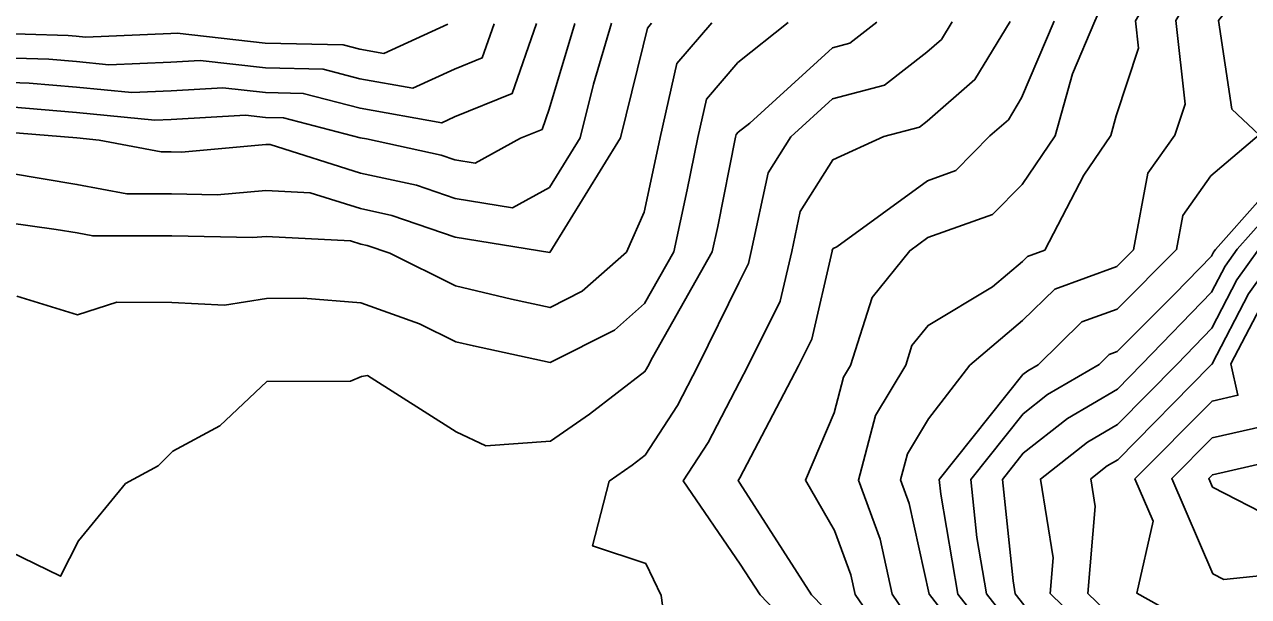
# Model space of a CAD drawing. Extents: x 42655 to 43811, y -141820 to -141156.
# Drawn here: x 42836.1 to 42902, y -141494.9 to -141464.1 of the extents above; entities that cross this region are included whole.
import ezdxf

# ---------------------------------------------------------------- set-up
doc = ezdxf.new("R2010")
doc.units = 0
doc.layers.add('ZE_HICN', color=7, linetype='Continuous')
doc.layers.add('ZE_LWCN', color=7, linetype='Continuous')

msp = doc.modelspace()

# ---------------------------------------------------------------- linework, layer by layer
at = {"layer": 'ZE_HICN'}
for points in [[(42889.535, -141500.876), (42884.789, -141494.758), (42884.778, -141494.748), (42884.769, -141494.735), (42883.707, -141489.86), (42883.238, -141488.58), (42883.606, -141487.188), (42884.745, -141485.296), (42886.971, -141482.399), (42889.808, -141480.004), (42891.535, -141478.317), (42894.883, -141477.093), (42895.781, -141476.196), (42896.549, -141472.076), (42898.008, -141470.023), (42898.558, -141468.359), (42898.061, -141463.86), (42899.895, -141460.714), (42901.122, -141459.178), (42902.02, -141457.678)], [(42834.233, -141469.784), (42838.88, -141470.175), (42840.086, -141470.293), (42843.433, -141470.93), (42843.972, -141470.929), (42844.525, -141470.942), (42849.058, -141470.523), (42849.294, -141470.536), (42854.154, -141472.065), (42857.175, -141472.72), (42859.248, -141473.431), (42862.343, -141473.935), (42864.334, -141472.841), (42865.981, -141470.172), (42866.695, -141467.278), (42867.678, -141464.002)], [(42870.965, -141499.242), (42870.35, -141494.802), (42869.516, -141493.086), (42866.644, -141492.131), (42867.548, -141488.653), (42868.784, -141487.79), (42869.489, -141487.249), (42871.222, -141484.587), (42872.321, -141482.468), (42874.534, -141477.971), (42875.053, -141476.927), (42875.2, -141476.292), (42876.105, -141472.061), (42877.331, -141470.119), (42879.576, -141468.073), (42882.379, -141467.331), (42884.653, -141465.556), (42885.438, -141464.873), (42886.018, -141463.916)], [(42903.001, -141498.2), (42900.078, -141499.963), (42898.733, -141499.208), (42894.974, -141496.55), (42894.233, -141495.582), (42893.323, -141494.695), (42893.717, -141490.016), (42893.475, -141488.532), (42894.359, -141487.833), (42894.931, -141487.498), (42899.904, -141482.451), (42899.996, -141482.358), (42900.009, -141482.355), (42900.006, -141482.339), (42901.965, -141478.573), (42903.689, -141476.159)]]:
    msp.add_lwpolyline(points, dxfattribs=at)
at = {"layer": 'ZE_LWCN'}
for points in [[(42882.611, -141497.398), (42880.794, -141494.754), (42880.565, -141493.702), (42879.684, -141491.3), (42878.109, -141488.604), (42879.655, -141484.966), (42880.16, -141483.054), (42880.536, -141482.43), (42881.7, -141478.773), (42883.727, -141476.252), (42884.699, -141475.542), (42888.19, -141474.304), (42889.774, -141472.683), (42891.558, -141470.053), (42892.497, -141466.717), (42893.703, -141463.88), (42894.098, -141463.008), (42894.812, -141461.834), (42897.164, -141457.701), (42899.867, -141454.756), (42901.353, -141453.327), (42902.551, -141451.513)], [(42883.695, -141496.073), (42882.781, -141494.744), (42882.136, -141491.781), (42880.967, -141488.59), (42881.883, -141485.121), (42883.511, -141482.416), (42883.85, -141481.352), (42884.721, -141480.269), (42888.188, -141478.183), (42889.793, -141476.827), (42890.069, -141476.558), (42890.999, -141476.218), (42893.105, -141472.171), (42894.551, -141470.039), (42894.845, -141468.993), (42896.05, -141465.349), (42895.887, -141463.87), (42898.521, -141459.35), (42899.466, -141457.69), (42899.878, -141457.241), (42902.508, -141454.713)], [(42889.898, -141499.298), (42886.32, -141494.728), (42885.402, -141489.343), (42885.322, -141488.57), (42889.822, -141482.916), (42890.086, -141482.707), (42890.64, -141482.382), (42893.001, -141480.076), (42894.893, -141479.384), (42898.093, -141476.185), (42898.437, -141474.341), (42899.948, -141472.214), (42902.54, -141470.001), (42901.071, -141468.629), (42900.355, -141463.849), (42902.636, -141460.994)], [(42833.766, -141464.514), (42838.423, -141464.661), (42838.855, -141464.697), (42839.361, -141464.747), (42843.942, -141464.559), (42844.295, -141464.538), (42849.033, -141465.073), (42853.218, -141465.163), (42854.123, -141465.399), (42855.423, -141465.632), (42858.865, -141464.043)], [(42833.772, -141465.828), (42837.375, -141465.942), (42838.861, -141466.067), (42840.603, -141466.237), (42843.949, -141466.1), (42845.519, -141466.007), (42849.039, -141466.404), (42852.148, -141466.471), (42854.13, -141466.987), (42856.978, -141467.498), (42859.216, -141466.465), (42860.717, -141465.856), (42861.349, -141464.031)], [(42833.778, -141467.142), (42836.328, -141467.223), (42838.867, -141467.436), (42841.845, -141467.727), (42843.957, -141467.64), (42846.743, -141467.475), (42849.045, -141467.735), (42851.079, -141467.779), (42854.137, -141468.576), (42858.533, -141469.364), (42859.228, -141469.043), (42862.326, -141467.786), (42863.631, -141464.02)], [(42833.812, -141474.556), (42837.775, -141475.1), (42838.904, -141475.286), (42839.74, -141475.445), (42843.993, -141475.444), (42848.358, -141475.54), (42849.081, -141475.473), (42853.613, -141475.716), (42854.172, -141475.892), (42854.519, -141475.968), (42855.73, -141476.383), (42859.27, -141478.14), (42862.293, -141478.857), (42864.364, -141479.305), (42866.09, -141478.43), (42868.487, -141476.323), (42869.428, -141474.171), (42870.115, -141471.002), (42870.285, -141470.152), (42871.198, -141466.174), (42873.075, -141463.976)], [(42833.893, -141491.774), (42838.016, -141493.773), (42838.981, -141491.867), (42841.511, -141488.774), (42843.275, -141487.826), (42844.047, -141487.029), (42846.585, -141485.669), (42849.118, -141483.287), (42853.619, -141483.266), (42854.205, -141483.015), (42854.544, -141482.962), (42859.307, -141485.995), (42860.905, -141486.752), (42864.397, -141486.498), (42866.49, -141485.038), (42869.468, -141482.751), (42869.566, -141482.6), (42869.628, -141482.48), (42869.872, -141481.986), (42873.099, -141476.302), (42873.395, -141474.937), (42874.355, -141470.133), (42874.386, -141469.998), (42874.496, -141469.869), (42875.119, -141469.373), (42879.563, -141465.322), (42880.497, -141465.075), (42881.957, -141463.935)], [(42835.255, -141472.076), (42838.892, -141472.675), (42841.587, -141473.187), (42843.982, -141473.187), (42846.441, -141473.241), (42849.07, -141472.998), (42851.453, -141473.126), (42854.163, -141473.978), (42855.847, -141474.344), (42859.258, -141475.513), (42864.35, -141476.342), (42868.165, -141470.162), (42869.386, -141465.209), (42869.604, -141464.261), (42869.834, -141463.991)], [(42835.28, -141468.504), (42838.874, -141468.806), (42843.087, -141469.217), (42843.964, -141469.181), (42847.968, -141468.944), (42849.051, -141469.066), (42850.009, -141469.087), (42854.145, -141470.164), (42854.49, -141470.226), (42858.503, -141471.097), (42859.239, -141471.349), (42860.337, -141471.528), (42862.776, -141470.187), (42863.935, -141469.717), (42864.314, -141468.623), (42865.698, -141464.011)], [(42835.658, -141478.688), (42838.925, -141479.689), (42841.042, -141479.019), (42844.01, -141479.032), (42846.829, -141479.173), (42849.097, -141478.817), (42851.081, -141478.807), (42854.186, -141479.057), (42857.329, -141480.175), (42859.284, -141481.146), (42860.237, -141481.372), (42864.378, -141482.268), (42867.831, -141480.518), (42869.451, -141479.094), (42871.031, -141476.311), (42871.755, -141472.97), (42872.32, -141470.143), (42872.792, -141468.086), (42874.479, -141466.112), (42877.179, -141463.957)], [(42879.72, -141498.994), (42875.669, -141494.778), (42874.605, -141493.122), (42871.537, -141488.634), (42872.878, -141486.574), (42874.559, -141483.33), (42875.018, -141482.455), (42876.753, -141478.967), (42877.375, -141476.282), (42877.834, -141474.135), (42879.591, -141471.351), (42882.342, -141470.096), (42884.26, -141469.588), (42884.67, -141469.268), (42887.239, -141467.035), (42889.14, -141463.901)], [(42879.707, -141496.073), (42878.449, -141494.765), (42874.584, -141488.751), (42874.495, -141488.62), (42874.534, -141488.56), (42874.583, -141488.466), (42877.738, -141482.443), (42878.453, -141481.006), (42879.549, -141476.271), (42879.562, -141476.209), (42879.614, -141476.128), (42879.802, -141476.042), (42884.685, -141472.476), (42886.215, -141471.934), (42888.037, -141470.069), (42889.041, -141469.196), (42889.752, -141468.024), (42891.509, -141463.89)], [(42903.239, -141506.974), (42901.127, -141508.208), (42900.118, -141508.534), (42897.178, -141507.003), (42895.952, -141505.876), (42895.012, -141504.852), (42893.025, -141500.859), (42891.523, -141498.896), (42889.889, -141497.304), (42887.866, -141494.721), (42887.348, -141491.677), (42887.023, -141488.562), (42889.832, -141485.033), (42891.155, -141483.988), (42893.923, -141482.367), (42894.468, -141481.835), (42894.904, -141481.675), (42898.005, -141478.575), (42899.968, -141476.544), (42900.086, -141476.319), (42900.188, -141476.175), (42905.029, -141470.731)], [(42905.179, -141502.727), (42901.111, -141505.766), (42900.108, -141506.432), (42897.476, -141504.013), (42894.996, -141501.31), (42894.767, -141500.851), (42892.426, -141497.792), (42889.88, -141495.31), (42889.413, -141494.713), (42889.293, -141494.011), (42888.725, -141488.554), (42889.842, -141487.151), (42892.223, -141485.27), (42894.914, -141483.694), (42896.231, -141482.356), (42899.977, -141478.482), (42900.712, -141477.07), (42901.355, -141476.17), (42905.036, -141472.031)], [(42903.624, -141500.81), (42900.093, -141503.154), (42899, -141502.149), (42897.795, -141500.837), (42894.984, -141498.85), (42893.33, -141496.687), (42891.296, -141494.705), (42891.458, -141492.778), (42890.768, -141488.544), (42893.291, -141486.551), (42894.923, -141485.596), (42898.123, -141482.347), (42899.987, -141480.42), (42901.338, -141477.822), (42902.522, -141476.164)], [(42905.147, -141495.927), (42901.345, -141496.213), (42900.064, -141496.986), (42895.962, -141494.683), (42896.834, -141490.802), (42895.85, -141488.521), (42900.005, -141484.34), (42901.4, -141484.023), (42901.025, -141482.334), (42902.591, -141479.324)], [(42905.136, -141493.473), (42900.642, -141493.944), (42900.048, -141493.637), (42897.838, -141488.511), (42900.014, -141486.322), (42902.79, -141485.692)], [(42903.319, -141490.67), (42900.026, -141488.968), (42899.826, -141488.502), (42900.023, -141488.303), (42904.181, -141487.36)]]:
    msp.add_lwpolyline(points, dxfattribs=at)

doc.saveas('drawing.dxf')
